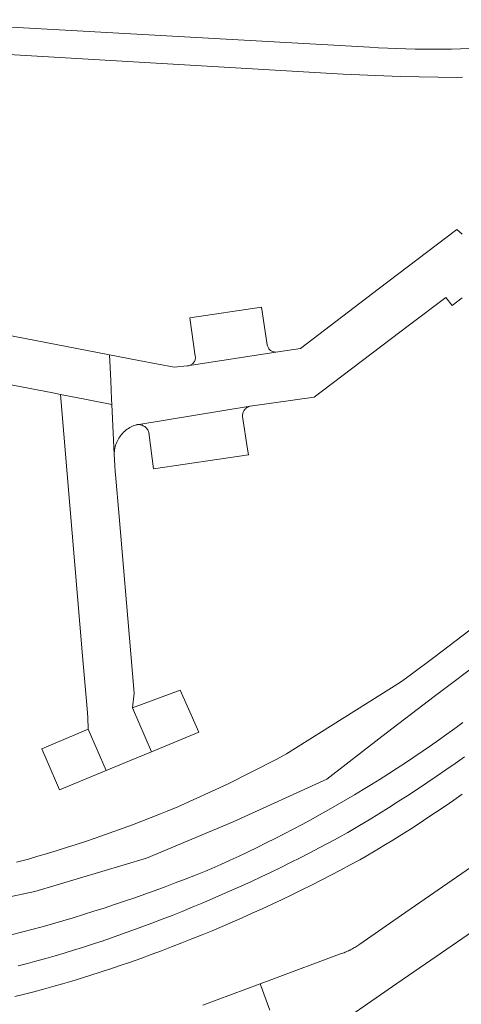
# Model space of a CAD drawing. Extents: x 152825 to 164088, y 457113 to 463005.
# Tile 262 of 364: x 158743 to 158789, y 460349 to 460452. Entities that reach past the tile are written whole.
import ezdxf

# ---------------------------------------------------------------- set-up
doc = ezdxf.new("R2010")
doc.units = 0
doc.header["$LTSCALE"] = 0.5
doc.layers.add('B-PV-VH-GESLOTENVERHARDING_ASFALT-GV', color=251, linetype='CONTINUOUS', lineweight=18)
doc.layers.add('B-PV-VH-OPENVERHARDING_BETONSTRAATSTEEN-GV', color=251, linetype='CONTINUOUS', lineweight=18)

msp = doc.modelspace()

# ---------------------------------------------------------------- linework, layer by layer
at = {"layer": 'B-PV-VH-GESLOTENVERHARDING_ASFALT-GV', "flags": 128}
for points in [[(158790.169, 460448.508), (158789.223, 460448.48), (158788.276, 460448.46), (158787.33, 460448.448), (158786.383, 460448.444), (158785.436, 460448.448), (158784.49, 460448.46), (158783.543, 460448.48), (158782.597, 460448.508), (158781.651, 460448.544), (158780.705, 460448.588), (158779.76, 460448.64), (158728.783, 460451.519)], [(158729.798, 460448.619), (158777.023, 460445.832), (158782.944, 460445.597), (158788.869, 460445.499), (158789.425, 460445.536)], [(158816.9, 460408.31), (158786.6, 460385.18), (158783.99, 460383.24), (158782.99, 460382.52), (158771.1, 460375.04), (158770.03, 460374.45), (158764.979, 460371.873), (158759.81, 460369.54), (158758.69, 460369.07), (158758.007, 460368.792), (158757.043, 460368.408), (158756.075, 460368.03), (158755.104, 460367.66), (158754.131, 460367.298), (158753.155, 460366.943), (158752.176, 460366.595), (158751.195, 460366.255), (158750.21, 460365.923), (158749.224, 460365.598), (158748.235, 460365.281), (158747.243, 460364.972), (158746.249, 460364.67), (158745.253, 460364.376), (158744.255, 460364.089), (158743, 460363.771)], [(158791.936, 460385.116), (158786.473, 460381.005), (158781.037, 460376.858), (158775.304, 460372.393), (158765.579, 460367.973), (158756.549, 460364.184), (158744.919, 460360.715), (158733.11, 460358.189)], [(158733.11, 460358.189), (158744.919, 460360.715), (158756.549, 460364.184), (158765.579, 460367.973), (158775.304, 460372.393), (158781.037, 460376.858), (158786.473, 460381.005), (158791.936, 460385.116)], [(158742.445, 460356.176), (158743.53, 460356.457), (158744.614, 460356.747), (158745.696, 460357.043), (158746.775, 460357.348), (158747.852, 460357.66), (158748.927, 460357.979), (158749.999, 460358.307), (158751.069, 460358.642), (158752.137, 460358.985), (158753.203, 460359.335), (158754.265, 460359.693), (158755.326, 460360.058), (158756.383, 460360.432), (158757.438, 460360.812), (158758.49, 460361.2), (158759.54, 460361.596), (158760.586, 460361.999), (158761.63, 460362.409), (158762.67, 460362.827), (158763.34, 460363.101), (158764.294, 460363.527), (158765.245, 460363.961), (158766.193, 460364.401), (158767.138, 460364.849), (158768.078, 460365.305), (158769.016, 460365.767), (158769.95, 460366.236), (158770.88, 460366.713), (158771.806, 460367.197), (158772.729, 460367.688), (158773.648, 460368.186), (158774.563, 460368.691), (158775.475, 460369.203), (158776.382, 460369.722), (158777.285, 460370.247), (158778.185, 460370.78), (158779.08, 460371.32), (158779.971, 460371.866), (158780.858, 460372.419), (158781.74, 460372.979), (158782.618, 460373.546), (158783.492, 460374.119), (158784.362, 460374.699), (158785.227, 460375.286), (158786.087, 460375.88), (158786.943, 460376.479), (158787.794, 460377.086), (158788.641, 460377.699), (158789.483, 460378.318)], [(158789.636, 460374.729), (158788.665, 460374.044), (158787.689, 460373.366), (158786.708, 460372.695), (158785.723, 460372.03), (158784.734, 460371.372), (158783.74, 460370.72), (158782.742, 460370.076), (158781.74, 460369.437), (158780.733, 460368.806), (158779.722, 460368.182), (158778.707, 460367.564), (158777.688, 460366.953), (158777.491, 460366.844), (158776.505, 460366.304), (158775.516, 460365.771), (158774.523, 460365.245), (158773.527, 460364.726), (158772.526, 460364.215), (158771.523, 460363.71), (158770.515, 460363.213), (158769.504, 460362.723), (158768.49, 460362.24), (158767.472, 460361.764), (158766.45, 460361.296), (158765.426, 460360.834), (158764.398, 460360.381), (158763.367, 460359.934), (158762.333, 460359.495), (158761.295, 460359.063), (158760.255, 460358.639), (158759.212, 460358.222), (158758.166, 460357.812), (158757.116, 460357.41), (158756.064, 460357.015), (158755.01, 460356.628), (158753.952, 460356.249), (158752.892, 460355.876), (158751.829, 460355.512), (158751.781, 460355.496), (158750.837, 460355.183), (158749.89, 460354.878), (158748.941, 460354.581), (158747.989, 460354.291), (158747.035, 460354.01), (158746.079, 460353.735), (158745.12, 460353.469), (158744.16, 460353.21), (158743.197, 460352.959)], [(158742.839, 460349.756), (158743.835, 460350.006), (158744.829, 460350.264), (158745.821, 460350.53), (158746.811, 460350.804), (158747.798, 460351.085), (158748.784, 460351.375), (158749.767, 460351.671), (158750.748, 460351.976), (158751.726, 460352.288), (158752.702, 460352.608), (158752.74, 460352.62), (158753.816, 460352.987), (158754.89, 460353.361), (158755.961, 460353.743), (158757.03, 460354.133), (158758.095, 460354.53), (158759.158, 460354.934), (158760.218, 460355.346), (158761.275, 460355.765), (158762.329, 460356.192), (158763.38, 460356.626), (158764.428, 460357.068), (158765.473, 460357.517), (158766.514, 460357.973), (158767.552, 460358.437), (158768.588, 460358.908), (158769.619, 460359.386), (158770.648, 460359.871), (158771.673, 460360.364), (158772.694, 460360.864), (158773.712, 460361.371), (158774.726, 460361.885), (158775.737, 460362.406), (158776.744, 460362.935), (158777.747, 460363.47), (158778.746, 460364.013), (158779.403, 460364.374), (158780.334, 460364.929), (158781.261, 460365.49), (158782.184, 460366.058), (158783.102, 460366.633), (158784.017, 460367.215), (158784.927, 460367.803), (158785.832, 460368.398), (158786.734, 460369), (158787.63, 460369.609), (158788.523, 460370.224), (158789.41, 460370.845)]]:
    msp.add_lwpolyline(points, dxfattribs=at)
at = {"layer": 'B-PV-VH-OPENVERHARDING_BETONSTRAATSTEEN-GV', "flags": 128}
for points in [[(158789.398, 460429.192), (158788.86, 460429.66), (158780.65, 460423.44), (158772.58, 460417.26), (158770.019, 460416.895), (158761.019, 460415.501), (158760.938, 460415.479), (158760.864, 460415.466), (158760.79, 460415.46), (158759.44, 460415.33), (158755.76, 460416.01), (158752.688, 460416.605), (158752.817, 460413.927), (158752.91, 460411.992), (158752.936, 460411.452), (158753.188, 460406.246), (158753.193, 460406.408), (158753.205, 460406.568), (158753.226, 460406.727), (158753.254, 460406.884), (158753.29, 460407.041), (158753.334, 460407.195), (158753.386, 460407.347), (158753.445, 460407.495), (158753.511, 460407.641), (158753.585, 460407.784), (158753.666, 460407.922), (158753.753, 460408.057), (158753.847, 460408.186), (158753.948, 460408.311), (158754.054, 460408.431), (158754.167, 460408.545), (158754.285, 460408.654), (158754.408, 460408.756), (158754.536, 460408.853), (158754.669, 460408.942), (158754.806, 460409.026), (158754.947, 460409.102), (158755.092, 460409.171), (158755.24, 460409.232), (158755.391, 460409.286), (158755.544, 460409.333), (158755.564, 460409.336), (158755.657, 460409.345), (158755.751, 460409.345), (158767.336, 460411.273), (158774.01, 460412.2), (158783.9, 460419.73), (158787.69, 460422.59), (158788.368, 460421.747), (158789.41, 460422.53)], [(158740.07, 460413.95), (158746.79, 460412.66), (158747.6, 460412.49), (158750.285, 460411.968), (158752.936, 460411.452), (158752.91, 460411.992), (158752.817, 460413.927), (158752.688, 460416.605), (158739.424, 460419.172)], [(158797, 460367.87), (158783.08, 460358.23), (158778.748, 460355.234), (158778.646, 460355.161), (158778.544, 460355.089), (158778.44, 460355.019), (158778.334, 460354.951), (158778.228, 460354.885), (158778.12, 460354.821), (158778.011, 460354.759), (158777.901, 460354.699), (158777.79, 460354.641), (158777.734, 460354.612), (158777.678, 460354.584), (158777.565, 460354.53), (158777.451, 460354.478), (158777.336, 460354.427), (158777.221, 460354.379), (158777.104, 460354.333), (158776.987, 460354.289), (158776.869, 460354.247), (158776.75, 460354.208), (158776.63, 460354.17), (158769.605, 460351.549), (158768.362, 460351.085), (158769.376, 460348.362)], [(158773.532, 460344.841), (158782.603, 460351.114), (158786.15, 460353.57), (158797.03, 460361.05)], [(158769.376, 460348.362), (158768.362, 460351.085), (158762.4, 460348.86)]]:
    msp.add_lwpolyline(points, dxfattribs=at)
for points in [[(158769.12, 460417.633), (158768.53, 460421.59), (158761.06, 460420.48), (158761.627, 460416.468), (158761.634, 460416.404), (158761.635, 460416.32), (158761.629, 460416.236), (158761.615, 460416.153), (158761.593, 460416.072), (158761.563, 460415.994), (158761.527, 460415.918), (158761.483, 460415.846), (158761.432, 460415.779), (158761.376, 460415.717), (158761.313, 460415.661), (158761.246, 460415.61), (158761.174, 460415.567), (158761.098, 460415.53), (158761.019, 460415.501), (158770.019, 460416.895), (158769.993, 460416.894), (158769.91, 460416.897), (158769.827, 460416.907), (158769.746, 460416.925), (158769.667, 460416.951), (158769.591, 460416.985), (158769.518, 460417.025), (158769.45, 460417.073), (158769.386, 460417.127), (158769.328, 460417.186), (158769.276, 460417.251), (158769.23, 460417.321), (158769.192, 460417.395), (158769.16, 460417.472), (158769.136, 460417.551)], [(158750.285, 460411.968), (158747.6, 460412.49), (158748.29, 460404.2), (158749.88, 460385.24), (158750.38, 460379.72), (158750.44, 460378.84), (158750.464, 460377.626), (158752.339, 460373.31), (158754.791, 460374.319), (158757.074, 460375.259), (158755.084, 460379.837), (158755.27, 460381.36), (158754.91, 460385.45), (158753.7, 460399.76), (158753.319, 460404.13), (158753.29, 460404.46), (158753.25, 460405.09), (158753.188, 460406.246), (158752.936, 460411.452)], [(158767.248, 460411.247), (158767.336, 460411.273), (158755.751, 460409.345), (158755.845, 460409.338), (158755.937, 460409.323), (158756.028, 460409.299), (158756.116, 460409.269), (158756.202, 460409.23), (158756.284, 460409.185), (158756.362, 460409.133), (158756.435, 460409.074), (158756.503, 460409.01), (158756.565, 460408.939), (158756.621, 460408.864), (158756.67, 460408.784), (158756.712, 460408.701), (158756.747, 460408.614), (158756.775, 460408.524), (158756.794, 460408.433), (158756.806, 460408.34), (158756.81, 460408.246), (158757.26, 460404.72), (158767.16, 460406.2), (158767.069, 460406.79), (158766.542, 460410.19), (158766.54, 460410.268), (158766.546, 460410.36), (158766.559, 460410.451), (158766.581, 460410.54), (158766.61, 460410.627), (158766.646, 460410.711), (158766.69, 460410.792), (158766.74, 460410.869), (158766.797, 460410.941), (158766.86, 460411.008), (158766.929, 460411.069), (158767.003, 460411.123), (158767.081, 460411.172), (158767.163, 460411.213)], [(158760.783, 460380.034), (158760.06, 460381.668), (158755.084, 460379.837), (158757.074, 460375.259), (158762, 460377.287)], [(158752.339, 460373.31), (158750.464, 460377.626), (158745.669, 460375.563), (158746.219, 460374.278), (158747.488, 460371.313)]]:
    msp.add_lwpolyline(points, close=True, dxfattribs=at)

doc.saveas('drawing.dxf')
